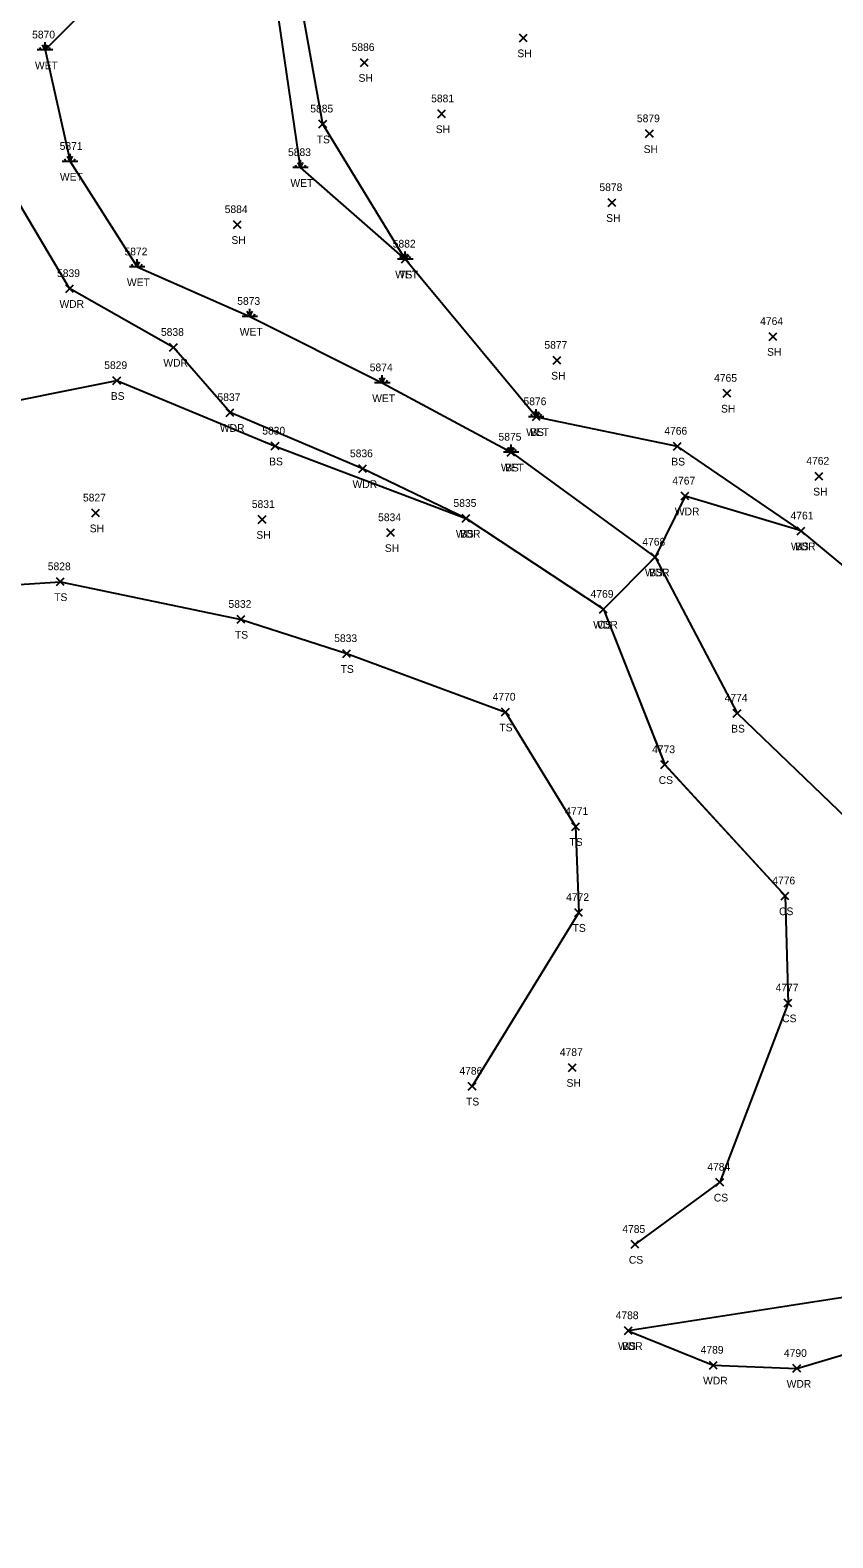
# Model space of a CAD drawing. Extents: x 1554668 to 1563881, y 831386 to 834374.
# Drawn here: x 1561952.2 to 1562160.6, y 833385 to 833776.4 of the extents above; entities that cross this region are included whole.
import ezdxf

# ---------------------------------------------------------------- set-up
doc = ezdxf.new("R2010")
doc.units = 0
for name, color, linetype in [('L_A', 7, 'Continuous'), ('L_I', 7, 'Continuous'), ('L_TIC', 7, 'Continuous'), ('LAWA', 7, 'Continuous'), ('LELB', 7, 'Continuous'), ('LWET', 7, 'Continuous')]:
    doc.layers.add(name, color=color, linetype=linetype)

msp = doc.modelspace()

# ---------------------------------------------------------------- linework, layer by layer
at = {"layer": 'L_TIC'}
for points in [[(1562079.17, 833773.33), (1562081.17, 833775.33)], [(1562081.17, 833773.33), (1562079.17, 833775.33)], [(1562037.93, 833766.95), (1562039.93, 833768.95)], [(1562039.93, 833766.95), (1562037.93, 833768.95)], [(1562057.97, 833753.63), (1562059.97, 833755.63)], [(1562059.97, 833753.63), (1562057.97, 833755.63)], [(1562027.15, 833750.99), (1562029.15, 833752.99)], [(1562029.15, 833750.99), (1562027.15, 833752.99)], [(1562111.96, 833748.46), (1562113.96, 833750.46)], [(1562113.96, 833748.46), (1562111.96, 833750.46)], [(1562102.22, 833730.58), (1562104.22, 833732.58)], [(1562104.22, 833730.58), (1562102.22, 833732.58)], [(1562004.93, 833724.87), (1562006.93, 833726.87)], [(1562006.93, 833724.87), (1562004.93, 833726.87)], [(1562048.56, 833715.92), (1562050.56, 833717.92)], [(1562050.56, 833715.92), (1562048.56, 833717.92)], [(1561961.41, 833708.27), (1561963.41, 833710.27)], [(1561963.41, 833708.27), (1561961.41, 833710.27)], [(1561988.38, 833693), (1561990.38, 833695)], [(1561990.38, 833693), (1561988.38, 833695)], [(1562144, 833695.82), (1562146, 833697.82)], [(1562146, 833695.82), (1562144, 833697.82)], [(1562087.94, 833689.65), (1562089.94, 833691.65)], [(1562089.94, 833689.65), (1562087.94, 833691.65)], [(1561973.66, 833684.38), (1561975.66, 833686.38)], [(1561975.66, 833684.38), (1561973.66, 833686.38)], [(1562132.05, 833681.08), (1562134.05, 833683.08)], [(1562134.05, 833681.08), (1562132.05, 833683.08)], [(1562003.06, 833676.07), (1562005.06, 833678.07)], [(1562005.06, 833676.07), (1562003.06, 833678.07)], [(1562082.56, 833675), (1562084.56, 833677)], [(1562084.56, 833675), (1562082.56, 833677)], [(1562014.77, 833667.38), (1562016.77, 833669.38)], [(1562016.77, 833667.38), (1562014.77, 833669.38)], [(1562076.02, 833665.8), (1562078.02, 833667.8)], [(1562078.02, 833665.8), (1562076.02, 833667.8)], [(1562119.18, 833667.34), (1562121.18, 833669.34)], [(1562121.18, 833667.34), (1562119.18, 833669.34)], [(1562037.5, 833661.49), (1562039.5, 833663.49)], [(1562039.5, 833661.49), (1562037.5, 833663.49)], [(1562155.97, 833659.55), (1562157.97, 833661.55)], [(1562157.97, 833659.55), (1562155.97, 833661.55)], [(1562121.19, 833654.4), (1562123.19, 833656.4)], [(1562123.19, 833654.4), (1562121.19, 833656.4)], [(1561968.13, 833650.01), (1561970.13, 833652.01)], [(1561970.13, 833650.01), (1561968.13, 833652.01)], [(1562011.4, 833648.32), (1562013.4, 833650.32)], [(1562013.4, 833648.32), (1562011.4, 833650.32)], [(1562064.33, 833648.6), (1562066.33, 833650.6)], [(1562066.33, 833648.6), (1562064.33, 833650.6)], [(1562064.33, 833648.6), (1562066.33, 833650.6)], [(1562066.33, 833648.6), (1562064.33, 833650.6)], [(1562044.76, 833644.89), (1562046.76, 833646.89)], [(1562046.76, 833644.89), (1562044.76, 833646.89)], [(1562151.32, 833645.34), (1562153.32, 833647.34)], [(1562153.32, 833645.34), (1562151.32, 833647.34)], [(1562151.32, 833645.34), (1562153.32, 833647.34)], [(1562153.32, 833645.34), (1562151.32, 833647.34)], [(1562113.42, 833638.55), (1562115.42, 833640.55)], [(1562115.42, 833638.55), (1562113.42, 833640.55)], [(1562113.42, 833638.55), (1562115.42, 833640.55)], [(1562115.42, 833638.55), (1562113.42, 833640.55)], [(1562113.42, 833638.55), (1562115.42, 833640.55)], [(1562115.42, 833638.55), (1562113.42, 833640.55)], [(1561959, 833632.16), (1561961, 833634.16)], [(1561961, 833632.16), (1561959, 833634.16)], [(1562005.91, 833622.39), (1562007.91, 833624.39)], [(1562007.91, 833622.39), (1562005.91, 833624.39)], [(1562099.98, 833625.01), (1562101.98, 833627.01)], [(1562101.98, 833625.01), (1562099.98, 833627.01)], [(1562099.98, 833625.01), (1562101.98, 833627.01)], [(1562101.98, 833625.01), (1562099.98, 833627.01)], [(1562033.36, 833613.51), (1562035.36, 833615.51)], [(1562035.36, 833613.51), (1562033.36, 833615.51)], [(1562074.57, 833598.31), (1562076.57, 833600.31)], [(1562076.57, 833598.31), (1562074.57, 833600.31)], [(1562134.72, 833598.02), (1562136.72, 833600.02)], [(1562136.72, 833598.02), (1562134.72, 833600.02)], [(1562115.91, 833584.67), (1562117.91, 833586.67)], [(1562117.91, 833584.67), (1562115.91, 833586.67)], [(1562092.77, 833568.61), (1562094.77, 833570.61)], [(1562094.77, 833568.61), (1562092.77, 833570.61)], [(1562147.15, 833550.6), (1562149.15, 833552.6)], [(1562149.15, 833550.6), (1562147.15, 833552.6)], [(1562093.58, 833546.28), (1562095.58, 833548.28)], [(1562095.58, 833546.28), (1562093.58, 833548.28)], [(1562147.95, 833522.8), (1562149.95, 833524.8)], [(1562149.95, 833522.8), (1562147.95, 833524.8)], [(1562091.93, 833506.05), (1562093.93, 833508.05)], [(1562093.93, 833506.05), (1562091.93, 833508.05)], [(1562065.92, 833501.2), (1562067.92, 833503.2)], [(1562067.92, 833501.2), (1562065.92, 833503.2)], [(1562130.22, 833476.27), (1562132.22, 833478.27)], [(1562132.22, 833476.27), (1562130.22, 833478.27)], [(1562108.16, 833460.13), (1562110.16, 833462.13)], [(1562110.16, 833460.13), (1562108.16, 833462.13)], [(1562106.43, 833437.73), (1562108.43, 833439.73)], [(1562108.43, 833437.73), (1562106.43, 833439.73)], [(1562106.43, 833437.73), (1562108.43, 833439.73)], [(1562108.43, 833437.73), (1562106.43, 833439.73)], [(1562128.51, 833428.77), (1562130.51, 833430.77)], [(1562130.51, 833428.77), (1562128.51, 833430.77)], [(1562150.21, 833427.93), (1562152.21, 833429.93)], [(1562152.21, 833427.93), (1562150.21, 833429.93)]]:
    msp.add_lwpolyline(points, dxfattribs=at)
at = {"layer": 'LAWA'}
for points in [[(1562169.98, 833631.76), (1562152.31, 833646.34), (1562122.18, 833655.4), (1562114.41, 833639.55), (1562100.98, 833626.01), (1562065.32, 833649.6), (1562038.5, 833662.49), (1562004.06, 833677.07), (1561989.38, 833694), (1561962.41, 833709.27), (1561947.91, 833733.67), (1561909.32, 833740.85), (1561900.11, 833706.76)], [(1562169.98, 833631.76), (1562152.31, 833646.34), (1562122.18, 833655.4), (1562114.41, 833639.55), (1562100.98, 833626.01), (1562065.32, 833649.6), (1562038.5, 833662.49), (1562004.06, 833677.07), (1561989.38, 833694), (1561962.41, 833709.27), (1561947.91, 833733.67), (1561909.32, 833740.85), (1561900.11, 833706.76)], [(1562169.98, 833631.76), (1562152.31, 833646.34), (1562122.18, 833655.4), (1562114.41, 833639.55), (1562100.98, 833626.01), (1562065.32, 833649.6), (1562038.5, 833662.49), (1562004.06, 833677.07), (1561989.38, 833694), (1561962.41, 833709.27), (1561947.91, 833733.67), (1561909.32, 833740.85), (1561900.11, 833706.76)], [(1562169.98, 833631.76), (1562152.32, 833646.34), (1562122.19, 833655.4), (1562114.42, 833639.55), (1562100.98, 833626.01), (1562065.33, 833649.6), (1562038.5, 833662.49), (1562004.06, 833677.07), (1561989.38, 833694), (1561962.41, 833709.27), (1561947.91, 833733.67), (1561909.32, 833740.85), (1561900.11, 833706.76)], [(1562107.43, 833438.73), (1562129.51, 833429.77), (1562151.2, 833428.94), (1562164.28, 833432.83), (1562197.35, 833424.36), (1562218.59, 833420.55), (1562252.37, 833412.67), (1562282.78, 833400), (1562323.75, 833400.37), (1562335.45, 833394.57), (1562336.11, 833371.54), (1562344.61, 833348.27), (1562338.25, 833344.16), (1562330.55, 833346.11), (1562316.02, 833349.32), (1562288.66, 833351.55), (1562283.34, 833359.21), (1562252.35, 833359.12), (1562241.9, 833353.16)], [(1562107.43, 833438.73), (1562129.51, 833429.77), (1562151.2, 833428.94), (1562164.28, 833432.83), (1562197.35, 833424.36), (1562218.59, 833420.55), (1562252.37, 833412.67), (1562282.78, 833400), (1562323.75, 833400.37), (1562335.45, 833394.57), (1562336.11, 833371.54), (1562344.61, 833348.27), (1562338.25, 833344.16), (1562330.55, 833346.11), (1562316.02, 833349.32), (1562288.66, 833351.55), (1562283.34, 833359.21), (1562252.35, 833359.12), (1562241.9, 833353.16)], [(1562107.43, 833438.73), (1562129.51, 833429.77), (1562151.2, 833428.94), (1562164.28, 833432.83), (1562197.35, 833424.36), (1562218.59, 833420.55), (1562252.37, 833412.67), (1562282.78, 833400), (1562323.75, 833400.37), (1562335.45, 833394.57), (1562336.11, 833371.54), (1562344.61, 833348.27), (1562338.25, 833344.16), (1562330.55, 833346.11), (1562316.02, 833349.32), (1562288.66, 833351.55), (1562283.34, 833359.21), (1562252.35, 833359.12), (1562241.9, 833353.16)], [(1562107.43, 833438.73), (1562129.51, 833429.77), (1562151.21, 833428.93), (1562164.28, 833432.82), (1562197.35, 833424.35), (1562218.59, 833420.55), (1562252.37, 833412.66), (1562282.79, 833399.99), (1562323.75, 833400.36), (1562335.45, 833394.57), (1562336.11, 833371.54), (1562344.61, 833348.26), (1562338.26, 833344.16), (1562330.56, 833346.11), (1562316.02, 833349.32), (1562288.66, 833351.55), (1562283.34, 833359.21), (1562252.35, 833359.11), (1562241.9, 833353.15)]]:
    msp.add_lwpolyline(points, dxfattribs=at)
at = {"layer": 'LELB'}
for points in [[(1562049.56, 833716.92), (1562028.16, 833751.99), (1562019.72, 833798.66), (1562008.22, 833842.9), (1561972.31, 833874.38), (1561961.69, 833893.88), (1561958.79, 833912.94), (1561954.07, 833921.44)], [(1562049.56, 833716.92), (1562028.16, 833751.99), (1562019.72, 833798.66), (1562008.22, 833842.9), (1561972.31, 833874.38), (1561961.69, 833893.88), (1561958.79, 833912.94), (1561954.07, 833921.44)], [(1562049.56, 833716.92), (1562028.16, 833751.99), (1562019.72, 833798.66), (1562008.22, 833842.9), (1561972.31, 833874.38), (1561961.69, 833893.88), (1561958.79, 833912.94), (1561954.07, 833921.44)], [(1562049.56, 833716.92), (1562028.15, 833751.99), (1562019.72, 833798.66), (1562008.22, 833842.9), (1561972.32, 833874.38), (1561961.69, 833893.88), (1561958.79, 833912.94), (1561954.07, 833921.43)], [(1561895.03, 833681.92), (1561935.71, 833677.64), (1561974.66, 833685.38), (1562015.76, 833668.38), (1562065.32, 833649.6)], [(1561895.03, 833681.92), (1561935.71, 833677.64), (1561974.66, 833685.38), (1562015.76, 833668.38), (1562065.32, 833649.6)], [(1561895.03, 833681.92), (1561935.71, 833677.64), (1561974.66, 833685.38), (1562015.76, 833668.38), (1562065.32, 833649.6)], [(1561895.03, 833681.92), (1561935.71, 833677.64), (1561974.66, 833685.38), (1562015.77, 833668.38), (1562065.33, 833649.6)], [(1562083.56, 833676), (1562120.17, 833668.34)], [(1562083.56, 833676), (1562120.17, 833668.34)], [(1562083.56, 833676), (1562120.17, 833668.34)], [(1562083.56, 833676), (1562120.18, 833668.34)], [(1562152.31, 833646.34), (1562120.17, 833668.34)], [(1562152.31, 833646.34), (1562120.17, 833668.34)], [(1562152.31, 833646.34), (1562120.17, 833668.34)], [(1562152.32, 833646.34), (1562120.18, 833668.34)], [(1562077.02, 833666.8), (1562114.41, 833639.55)], [(1562077.02, 833666.8), (1562114.41, 833639.55)], [(1562077.02, 833666.8), (1562114.41, 833639.55)], [(1562077.02, 833666.8), (1562114.42, 833639.55)], [(1562114.41, 833639.55), (1562135.72, 833599.03), (1562168.64, 833567.46), (1562193.35, 833543.83), (1562221.66, 833524.18), (1562217.15, 833499.31), (1562209.08, 833467.68), (1562173.19, 833448.89), (1562107.43, 833438.73)], [(1562114.41, 833639.55), (1562135.72, 833599.03), (1562168.64, 833567.46), (1562193.35, 833543.83), (1562221.66, 833524.18), (1562217.15, 833499.31), (1562209.08, 833467.68), (1562173.19, 833448.89), (1562107.43, 833438.73)], [(1562114.41, 833639.55), (1562135.72, 833599.03), (1562168.64, 833567.46), (1562193.35, 833543.83), (1562221.66, 833524.18), (1562217.15, 833499.31), (1562209.08, 833467.68), (1562173.19, 833448.89), (1562107.43, 833438.73)], [(1562114.42, 833639.55), (1562135.72, 833599.02), (1562168.65, 833567.45), (1562193.36, 833543.82), (1562221.67, 833524.17), (1562217.16, 833499.3), (1562209.09, 833467.68), (1562173.19, 833448.88), (1562107.43, 833438.73)], [(1561873.5, 833619.51), (1561895.35, 833623.65), (1561928.97, 833631.11), (1561960, 833633.16), (1562006.91, 833623.39), (1562034.36, 833614.51)], [(1561873.5, 833619.51), (1561895.35, 833623.65), (1561928.97, 833631.11), (1561960, 833633.16), (1562006.91, 833623.39), (1562034.36, 833614.51)], [(1561873.5, 833619.51), (1561895.35, 833623.65), (1561928.97, 833631.11), (1561960, 833633.16), (1562006.91, 833623.39), (1562034.36, 833614.51)], [(1561873.5, 833619.52), (1561895.35, 833623.65), (1561928.98, 833631.11), (1561960, 833633.16), (1562006.91, 833623.39), (1562034.36, 833614.51)], [(1562100.98, 833626.01), (1562116.9, 833585.68), (1562148.15, 833551.61), (1562148.95, 833523.8), (1562131.22, 833477.27), (1562109.16, 833461.14)], [(1562100.98, 833626.01), (1562116.9, 833585.68), (1562148.15, 833551.61), (1562148.95, 833523.8), (1562131.22, 833477.27), (1562109.16, 833461.14)], [(1562100.98, 833626.01), (1562116.9, 833585.68), (1562148.15, 833551.61), (1562148.95, 833523.8), (1562131.22, 833477.27), (1562109.16, 833461.14)], [(1562100.98, 833626.01), (1562116.91, 833585.67), (1562148.15, 833551.6), (1562148.95, 833523.8), (1562131.22, 833477.27), (1562109.16, 833461.13)], [(1562034.36, 833614.51), (1562075.57, 833599.31)], [(1562034.36, 833614.51), (1562075.57, 833599.31)], [(1562034.36, 833614.51), (1562075.57, 833599.31)], [(1562034.36, 833614.51), (1562075.57, 833599.31)], [(1562075.57, 833599.31), (1562093.77, 833569.62), (1562094.58, 833547.29), (1562066.91, 833502.21)], [(1562075.57, 833599.31), (1562093.77, 833569.62), (1562094.58, 833547.29), (1562066.91, 833502.21)], [(1562075.57, 833599.31), (1562093.77, 833569.62), (1562094.58, 833547.29), (1562066.91, 833502.21)], [(1562075.57, 833599.31), (1562093.77, 833569.61), (1562094.58, 833547.28), (1562066.92, 833502.2)]]:
    msp.add_lwpolyline(points, dxfattribs=at)
at = {"layer": 'LWET'}
for p, q in [((1561956.02, 833771.21), (1561956.02, 833773.21)), ((1561956.02, 833771.21), (1561956.02, 833773.21)), ((1561958.02, 833771.21), (1561954.02, 833771.21)), ((1561958.02, 833771.21), (1561954.02, 833771.21)), ((1561955.02, 833771.21), (1561954.68, 833771.88)), ((1561955.02, 833771.21), (1561954.68, 833771.88)), ((1561956.02, 833771.21), (1561955.35, 833772.54)), ((1561956.02, 833771.21), (1561955.35, 833772.54)), ((1561956.02, 833771.21), (1561956.68, 833772.54)), ((1561956.02, 833771.21), (1561956.68, 833772.54)), ((1561957.02, 833771.21), (1561957.35, 833771.88)), ((1561957.02, 833771.21), (1561957.35, 833771.88)), ((1561964.51, 833742.28), (1561960.51, 833742.28)), ((1561961.51, 833742.28), (1561961.17, 833742.95)), ((1561962.51, 833742.28), (1561961.84, 833743.62)), ((1561962.51, 833742.28), (1561962.51, 833744.28)), ((1561962.51, 833742.28), (1561963.17, 833743.62)), ((1561963.51, 833742.28), (1561963.84, 833742.95)), ((1562022.37, 833740.68), (1562021.7, 833742.02)), ((1562022.37, 833740.68), (1562022.37, 833742.68)), ((1562022.37, 833740.68), (1562023.03, 833742.02)), ((1562024.37, 833740.68), (1562020.37, 833740.68)), ((1562021.37, 833740.68), (1562021.03, 833741.35)), ((1562023.37, 833740.68), (1562023.7, 833741.35)), ((1562049.56, 833716.92), (1562048.89, 833718.25)), ((1562049.56, 833716.92), (1562049.56, 833718.92)), ((1562049.56, 833716.92), (1562050.23, 833718.25)), ((1561981.91, 833714.9), (1561977.91, 833714.9)), ((1561978.91, 833714.9), (1561978.58, 833715.57)), ((1561979.91, 833714.9), (1561979.25, 833716.24)), ((1561979.91, 833714.9), (1561979.91, 833716.9)), ((1561979.91, 833714.9), (1561980.58, 833716.24)), ((1561980.91, 833714.9), (1561981.25, 833715.57)), ((1562051.56, 833716.92), (1562047.56, 833716.92)), ((1562048.56, 833716.92), (1562048.23, 833717.59)), ((1562050.56, 833716.92), (1562050.89, 833717.59)), ((1562008.19, 833702.05), (1562007.86, 833702.72)), ((1562009.19, 833702.05), (1562008.53, 833703.39)), ((1562009.19, 833702.05), (1562009.19, 833704.05)), ((1562009.19, 833702.05), (1562009.86, 833703.39)), ((1562010.19, 833702.05), (1562010.53, 833702.72)), ((1562011.19, 833702.05), (1562007.19, 833702.05)), ((1562043.59, 833684.81), (1562043.59, 833686.81)), ((1562045.59, 833684.81), (1562041.59, 833684.81)), ((1562042.59, 833684.81), (1562042.26, 833685.48)), ((1562043.59, 833684.81), (1562042.93, 833686.14)), ((1562043.59, 833684.81), (1562044.26, 833686.14)), ((1562044.59, 833684.81), (1562044.93, 833685.48)), ((1562085.56, 833676), (1562081.56, 833676)), ((1562082.56, 833676), (1562082.23, 833676.67)), ((1562083.56, 833676), (1562082.89, 833677.33)), ((1562083.56, 833676), (1562083.56, 833678)), ((1562083.56, 833676), (1562084.23, 833677.33)), ((1562084.56, 833676), (1562084.89, 833676.67)), ((1562076.02, 833666.8), (1562075.68, 833667.47)), ((1562077.02, 833666.8), (1562076.35, 833668.13)), ((1562077.02, 833666.8), (1562077.02, 833668.8)), ((1562077.02, 833666.8), (1562077.68, 833668.13)), ((1562078.02, 833666.8), (1562078.35, 833667.47)), ((1562079.02, 833666.8), (1562075.02, 833666.8))]:
    msp.add_line(p, q, dxfattribs=at)
for points in [[(1561956.02, 833771.21), (1561978.62, 833793.89), (1561967.55, 833830.59), (1561951.93, 833867.69), (1561942.21, 833886.43), (1561941.31, 833914.96), (1561937.24, 833925.62), (1561942.33, 833925.33)], [(1561956.02, 833771.21), (1561978.62, 833793.89), (1561967.55, 833830.59), (1561951.93, 833867.69), (1561942.21, 833886.43), (1561941.31, 833914.96), (1561937.24, 833925.62), (1561942.33, 833925.33)], [(1561956.02, 833771.21), (1561978.62, 833793.89), (1561967.55, 833830.59), (1561951.93, 833867.69), (1561942.21, 833886.43), (1561941.31, 833914.96), (1561937.24, 833925.62), (1561942.33, 833925.33)], [(1561956.02, 833771.21), (1561978.61, 833793.89), (1561967.55, 833830.59), (1561951.92, 833867.69), (1561942.21, 833886.43), (1561941.31, 833914.96), (1561937.24, 833925.62), (1561942.32, 833925.32)], [(1562083.56, 833676), (1562049.56, 833716.92), (1562022.37, 833740.68), (1562013.67, 833799.92), (1561989.6, 833836.83), (1561966.96, 833871.18), (1561955.23, 833890.26), (1561949.12, 833918.54), (1561942.32, 833925.32)], [(1562083.56, 833676), (1562049.56, 833716.92), (1562022.37, 833740.68), (1562013.67, 833799.92), (1561989.6, 833836.83), (1561966.96, 833871.18), (1561955.23, 833890.26), (1561949.12, 833918.54), (1561942.33, 833925.33)], [(1562083.56, 833676), (1562049.56, 833716.92), (1562022.37, 833740.68), (1562013.67, 833799.92), (1561989.6, 833836.83), (1561966.96, 833871.18), (1561955.23, 833890.26), (1561949.12, 833918.54), (1561942.33, 833925.33)], [(1562083.56, 833676), (1562049.56, 833716.92), (1562022.37, 833740.68), (1562013.67, 833799.92), (1561989.6, 833836.83), (1561966.96, 833871.18), (1561955.23, 833890.26), (1561949.12, 833918.54), (1561942.33, 833925.33)], [(1561956.02, 833771.21), (1561962.51, 833742.28), (1561979.92, 833714.9), (1562009.19, 833702.06), (1562043.59, 833684.81), (1562077.02, 833666.8)], [(1561956.02, 833771.21), (1561962.51, 833742.28), (1561979.92, 833714.9), (1562009.19, 833702.06), (1562043.59, 833684.81), (1562077.02, 833666.8)], [(1561956.02, 833771.21), (1561962.51, 833742.28), (1561979.92, 833714.9), (1562009.19, 833702.06), (1562043.59, 833684.81), (1562077.02, 833666.8)], [(1561956.02, 833771.21), (1561962.51, 833742.28), (1561979.91, 833714.9), (1562009.19, 833702.05), (1562043.59, 833684.81), (1562077.02, 833666.8)]]:
    msp.add_lwpolyline(points, dxfattribs=at)

# ---------------------------------------------------------------- texts
at = {"layer": 'L_A'}
for s, p in [('SH', (1562078.66, 833769.33)), ('WET', (1561953.4, 833766.21)), ('WET', (1561953.4, 833766.21)), ('SH', (1562037.42, 833762.95)), ('SH', (1562057.46, 833749.63)), ('TS', (1562026.56, 833746.99)), ('SH', (1562111.45, 833744.46)), ('WET', (1561959.89, 833737.28)), ('WET', (1562019.74, 833735.68)), ('SH', (1562101.71, 833726.58)), ('SH', (1562004.42, 833720.87)), ('WET', (1561977.29, 833709.9)), ('WET', (1562046.94, 833711.92)), ('TS', (1562047.97, 833711.92)), ('WDR', (1561959.77, 833704.27)), ('WET', (1562006.57, 833697.05)), ('WDR', (1561986.74, 833689)), ('SH', (1562143.48, 833691.82)), ('SH', (1562087.43, 833685.65)), ('BS', (1561973.1, 833680.38)), ('WET', (1562040.97, 833679.81)), ('SH', (1562131.53, 833677.08)), ('WDR', (1562001.42, 833672.07)), ('WET', (1562080.94, 833671)), ('BS', (1562082, 833671)), ('BS', (1562014.21, 833663.38)), ('WET', (1562074.39, 833661.8)), ('BS', (1562075.46, 833661.8)), ('BS', (1562118.62, 833663.34)), ('WDR', (1562035.86, 833657.49)), ('SH', (1562155.46, 833655.55)), ('WDR', (1562119.55, 833650.4)), ('SH', (1561967.62, 833646.01)), ('SH', (1562010.89, 833644.32)), ('WDR', (1562062.69, 833644.6)), ('BS', (1562063.77, 833644.6)), ('SH', (1562044.25, 833640.89)), ('WDR', (1562149.68, 833641.34)), ('BS', (1562150.76, 833641.34)), ('WDR', (1562111.78, 833634.55)), ('BS', (1562112.86, 833634.55)), ('BS', (1562112.86, 833634.55)), ('TS', (1561958.4, 833628.16)), ('TS', (1562005.32, 833618.39)), ('WDR', (1562098.34, 833621.01)), ('CS', (1562099.42, 833621.01)), ('TS', (1562032.77, 833609.51)), ('TS', (1562073.98, 833594.31)), ('BS', (1562134.17, 833594.02)), ('CS', (1562115.35, 833580.67)), ('TS', (1562092.18, 833564.61)), ('CS', (1562146.59, 833546.6)), ('TS', (1562092.99, 833542.28)), ('CS', (1562147.4, 833518.8)), ('SH', (1562091.42, 833502.05)), ('TS', (1562065.33, 833497.2)), ('CS', (1562129.66, 833472.27)), ('CS', (1562107.6, 833456.13)), ('WDR', (1562104.79, 833433.73)), ('BS', (1562105.87, 833433.73)), ('WDR', (1562126.87, 833424.77)), ('WDR', (1562148.57, 833423.93))]:
    msp.add_text(s, height=2, dxfattribs=at).set_placement(p)
at = {"layer": 'L_I'}
for s, p in [('5870', (1561952.67, 833774.21)), ('5870', (1561952.67, 833774.21)), ('5886', (1562035.62, 833770.95)), ('5881', (1562056.27, 833757.63)), ('5885', (1562024.89, 833754.99)), ('5879', (1562109.69, 833752.46)), ('5871', (1561959.82, 833745.28)), ('5883', (1562019.11, 833743.68)), ('5878', (1562099.96, 833734.58)), ('5884', (1562002.67, 833728.87)), ('5882', (1562046.3, 833719.92)), ('5882', (1562046.3, 833719.92)), ('5872', (1561976.65, 833717.9)), ('5839', (1561959.14, 833712.27)), ('5873', (1562005.93, 833705.05)), ('5838', (1561986.12, 833697)), ('4764', (1562141.69, 833699.82)), ('5877', (1562085.68, 833693.65)), ('5829', (1561971.39, 833688.38)), ('5874', (1562040.33, 833687.81)), ('4765', (1562129.74, 833685.08)), ('5837', (1562000.8, 833680.07)), ('5876', (1562080.24, 833679)), ('5876', (1562080.24, 833679)), ('5830', (1562012.42, 833671.38)), ('5875', (1562073.76, 833669.8)), ('5875', (1562073.76, 833669.8)), ('4766', (1562116.81, 833671.34)), ('5836', (1562035.19, 833665.49)), ('4762', (1562153.67, 833663.55)), ('4767', (1562118.88, 833658.4)), ('5827', (1561965.87, 833654.01)), ('5831', (1562009.71, 833652.32)), ('5835', (1562062.07, 833652.6)), ('5835', (1562062.07, 833652.6)), ('5834', (1562042.5, 833648.89)), ('4761', (1562149.58, 833649.34)), ('4761', (1562149.58, 833649.34)), ('4768', (1562111.11, 833642.55)), ('4768', (1562111.11, 833642.55)), ('4768', (1562111.11, 833642.55)), ('5828', (1561956.74, 833636.16)), ('5832', (1562003.65, 833626.39)), ('4769', (1562097.66, 833629.01)), ('4769', (1562097.66, 833629.01)), ('5833', (1562031.1, 833617.51)), ('4770', (1562072.23, 833602.31)), ('4774', (1562132.46, 833602.02)), ('4773', (1562113.65, 833588.67)), ('4771', (1562091.08, 833572.61)), ('4776', (1562144.84, 833554.6)), ('4772', (1562091.32, 833550.28)), ('4777', (1562145.7, 833526.8)), ('4787', (1562089.68, 833510.05)), ('4786', (1562063.61, 833505.2)), ('4784', (1562127.96, 833480.27)), ('4785', (1562105.9, 833464.13)), ('4788', (1562104.17, 833441.73)), ('4788', (1562104.17, 833441.73)), ('4789', (1562126.24, 833432.77)), ('4790', (1562147.86, 833431.93))]:
    msp.add_text(s, height=2, dxfattribs=at).set_placement(p)

doc.saveas('drawing.dxf')
